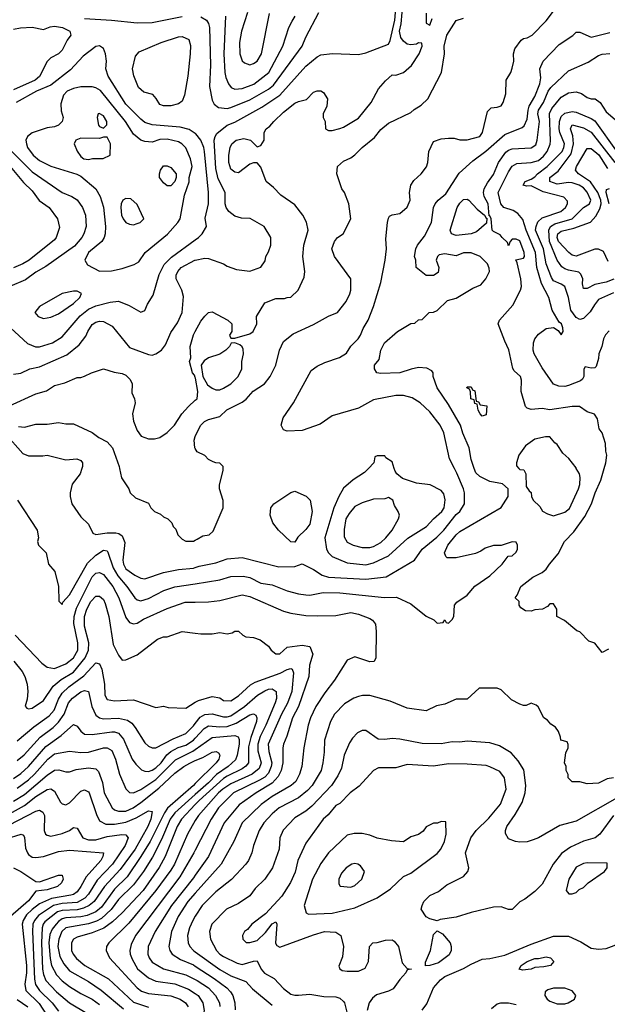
# Model space of a CAD drawing. Header units: inches. Extents: x 1793389 to 1900389, y 320802 to 470796.
# Tile 323 of 656: x 1839064 to 1842197, y 417143 to 422392. Entities that reach past the tile are written whole.
import ezdxf

# ---------------------------------------------------------------- set-up
doc = ezdxf.new("R2010")
doc.units = ezdxf.units.IN
doc.header["$MEASUREMENT"] = 0
for name, color, linetype in [('B8431', 7, 'Continuous'), ('B8432', 7, 'Continuous'), ('B8441', 7, 'Continuous'), ('B8442', 7, 'Continuous')]:
    doc.layers.add(name, color=color, linetype=linetype)

msp = doc.modelspace()

# ---------------------------------------------------------------- linework, layer by layer
at = {"layer": 'B8431', "color": 2}
for points, elevation in [([(1839395, 420000), (1839386, 419970), (1839343.5, 419916.5), (1839332, 419870), (1839332, 419850), (1839342, 419810), (1839390, 419742), (1839430, 419702), (1839454.4, 419654.4), (1839470, 419647.3), (1839530, 419657), (1839575.8, 419655.8), (1839592.8, 419652.8), (1839610, 419641), (1839624.5, 419604.5), (1839613, 419510), (1839617.1, 419490), (1839630, 419464.9), (1839678, 419430), (1839710, 419414.8), (1839731.1, 419411.1), (1839830, 419444.9), (1839910, 419460.5), (1839990, 419468), (1840000, 419471.4)], 350), ([(1839596.7, 420000), (1839606, 419950), (1839644.7, 419890), (1839652, 419870), (1839682, 419842), (1839750, 419814), (1839762, 419790), (1839782, 419770), (1839815.3, 419755.3), (1839830, 419742), (1839854, 419730), (1839874, 419710), (1839882, 419690), (1839896, 419676), (1839906.4, 419646.4), (1839930, 419622), (1839950, 419612), (1839990, 419612), (1840000, 419617)], 354), ([(1839051.3, 419830), (1839156, 419670), (1839164.7, 419630), (1839158, 419610), (1839164.7, 419590), (1839204.7, 419550), (1839218, 419490), (1839251.3, 419450), (1839271.3, 419370), (1839272.7, 419292.7), (1839290, 419274), (1839294, 419286), (1839330, 419326), (1839425.9, 419494.1), (1839470, 419537.1), (1839510, 419564), (1839530, 419561), (1839534, 419554), (1839562.3, 419470), (1839586.5, 419426.5), (1839634.4, 419370), (1839677.3, 419310), (1839690, 419299.1), (1839710, 419293), (1839750, 419306), (1839831.4, 419348.6), (1839891.4, 419368.6), (1840000, 419385.1)], 346), ([(1839038.8, 419110), (1839182, 418962), (1839210, 418940.7), (1839250, 418933.4), (1839310, 418957.1), (1839350, 418990.6), (1839372.8, 419030), (1839374.3, 419070), (1839352.5, 419172.5), (1839354, 419210), (1839365.9, 419254.1), (1839450, 419422), (1839470, 419442), (1839490, 419444.9), (1839510, 419434), (1839559.5, 419370), (1839592.2, 419310), (1839630, 419204.7), (1839650, 419178), (1839670, 419171), (1839690, 419174.8), (1839724.4, 419195.6), (1839850, 419253.4), (1839946.4, 419286.4), (1840000, 419287)], 342), ([(1839032.2, 418972.2), (1839076.1, 418916.1), (1839090.7, 418890), (1839104, 418850), (1839106.8, 418810), (1839102.8, 418770), (1839092, 418732), (1839101, 418721), (1839110, 418718), (1839130, 418721), (1839190, 418762.8), (1839241.5, 418838.5), (1839285.2, 418874.8), (1839350, 418914), (1839412.6, 418990), (1839429.7, 419030), (1839432.8, 419070), (1839410, 419158), (1839409.7, 419210), (1839422, 419250), (1839442.4, 419290), (1839470, 419319.1), (1839490, 419318.8), (1839510, 419301), (1839519.9, 419279.9), (1839539.3, 419210), (1839561.7, 419061.7), (1839590, 419004.7), (1839610, 418978), (1839630, 418978.8), (1839690, 419006), (1839798, 419090), (1839830, 419101), (1839850, 419101), (1839930, 419131), (1840000, 419121.9)], 338), ([(1839050, 418547.7), (1839138.2, 418621.8), (1839220.1, 418679.9), (1839247.8, 418710), (1839269.8, 418770.2), (1839290, 418801.6), (1839325.7, 418834.3), (1839405.8, 418894.2), (1839470, 418962.8), (1839490, 418958), (1839502, 418930), (1839515.5, 418850), (1839517.3, 418790), (1839530, 418766.8), (1839570, 418760.7), (1839670, 418766), (1839790, 418724.7), (1839830, 418732), (1839854.6, 418725.4), (1839950, 418722), (1840000, 418752.6)], 334), ([(1839050, 418441.6), (1839087, 418473), (1839172.9, 418567.1), (1839242.2, 418617.8), (1839270, 418646), (1839301.3, 418690), (1839324.7, 418750), (1839344.7, 418775.3), (1839390, 418808.2), (1839410, 418815.5), (1839430.4, 418810.4), (1839448.5, 418730), (1839470, 418684.9), (1839490, 418670.5), (1839510, 418663.8), (1839590, 418668.2), (1839638, 418658), (1839661.3, 418641.3), (1839679, 418619), (1839730, 418536), (1839750, 418518.8), (1839770.7, 418510.7), (1839790, 418510.7), (1839881.5, 418558.5), (1839950, 418586.7), (1839990, 418626.4), (1840000, 418639.2)], 330), ([(1839030, 418346.7), (1839070, 418372.4), (1839111.5, 418410), (1839203, 418517), (1839285.1, 418574.9), (1839350, 418634), (1839370, 418626), (1839390, 418598.8), (1839410, 418582), (1839450, 418580.5), (1839555.6, 418595.6), (1839570, 418595.8), (1839590, 418588), (1839616.7, 418556.7), (1839663, 418450), (1839682.3, 418422.3), (1839712.5, 418392.5), (1839730, 418385.5), (1839750, 418384.4), (1839770, 418390.4), (1839790, 418403.1), (1839817.4, 418430), (1839848.1, 418471.9), (1839869.8, 418490.2), (1839908.9, 418511.1), (1839950, 418524.9), (1839989.6, 418550), (1840000, 418561.4)], 326), ([(1839050, 418294.6), (1839110, 418339.5), (1839143, 418370), (1839214, 418450), (1839250, 418477.6), (1839330, 418493), (1839390, 418484.4), (1839430, 418486.4), (1839510, 418510.4), (1839530.4, 418510.4), (1839554.9, 418494.9), (1839574.9, 418450), (1839596.3, 418370), (1839630, 418291.3), (1839650, 418271), (1839670, 418270.7), (1839710, 418288.5), (1839790, 418341.7), (1839893.9, 418446.1), (1839987.2, 418492.8), (1840000, 418501.8)], 322), ([(1839030, 418226), (1839090, 418261.7), (1839210, 418364.9), (1839250, 418390.4), (1839272.8, 418392.8), (1839310, 418382.8), (1839330, 418382.8), (1839365.4, 418394.6), (1839430, 418403.8), (1839470, 418397.3), (1839483.8, 418383.8), (1839505.1, 418325.1), (1839514.9, 418270), (1839557.3, 418190), (1839570, 418179.1), (1839590, 418172.7), (1839630, 418172.2), (1839669.4, 418190), (1839710, 418218.7), (1839805.5, 418294.5), (1839890, 418375.3), (1839938, 418410), (1839970, 418428.7), (1840000, 418441.6)], 318), ([(1840000, 418319.7), (1839990.3, 418310), (1839852.5, 418187.5), (1839836.1, 418163.9), (1839759.6, 418010), (1839710.2, 417929.8), (1839637, 417823), (1839570, 417755.6), (1839500, 417660), (1839470, 417635.1), (1839423.1, 417616.9), (1839390, 417608.7), (1839310, 417603.5), (1839290, 417597.7), (1839270, 417584.7), (1839257.4, 417570), (1839237.2, 417542.8), (1839224.6, 417515.4), (1839219.7, 417470), (1839226, 417386), (1839233.7, 417350), (1839260.5, 417300.5), (1839290, 417268.2), (1839330, 417238.4), (1839390, 417200.4), (1839450, 417170.4), (1839490, 417142.4)], 318), ([(1839010, 418158), (1839090, 418203.1), (1839150, 418250.3), (1839210, 418288.2), (1839230, 418290.6), (1839250, 418278.8), (1839281.1, 418221.1), (1839290, 418211), (1839310, 418206.8), (1839330, 418217.3), (1839390, 418278.8), (1839410, 418286), (1839430, 418276), (1839433.4, 418270), (1839473.8, 418153.8), (1839490, 418121), (1839523.4, 418103.4), (1839570, 418102.6), (1839630, 418113.1), (1839683.9, 418136.1), (1839750, 418173.4), (1839770.5, 418170), (1839762.4, 418130), (1839746.7, 418090), (1839678.9, 417970), (1839598.7, 417861.3), (1839516.5, 417770), (1839460.3, 417690), (1839434.9, 417670), (1839404.3, 417655.7), (1839370, 417647), (1839290, 417643.5), (1839265.2, 417634.8), (1839198, 417582), (1839188.9, 417570), (1839182.7, 417550), (1839179.7, 417470), (1839184.7, 417330), (1839190, 417301), (1839203.1, 417270), (1839259.3, 417210), (1839330, 417150.5), (1839506, 417046)], 314), ([(1840000, 418261.5), (1839890, 418164.2), (1839866.7, 418130), (1839819.5, 418020.5), (1839772.4, 417927.6), (1839723.7, 417850), (1839670, 417779.6), (1839590, 417700.7), (1839552, 417648), (1839499.6, 417600.4), (1839473.7, 417586.3), (1839430, 417572.1), (1839310, 417551.1), (1839288.8, 417530), (1839271.8, 417490), (1839267.7, 417450), (1839277.1, 417397.1), (1839298.2, 417358.2), (1839330, 417320.5), (1839430, 417264.4), (1839498.7, 417218.7), (1839617.8, 417117.8)], 322), ([(1839010, 418098.9), (1839150, 418173), (1839170, 418177.3), (1839187.7, 418167.7), (1839195.5, 418150), (1839194, 418070), (1839201, 418050), (1839210, 418044), (1839230, 418039.1), (1839290, 418053.4), (1839328.7, 418070), (1839350, 418084.7), (1839370, 418082), (1839401, 418030), (1839430, 418019.3), (1839470, 418020.3), (1839530, 418037.4), (1839608.2, 418048.2), (1839630, 418046.8), (1839642, 418030), (1839626.4, 417990), (1839558, 417890), (1839476, 417804), (1839430.3, 417730), (1839411, 417709), (1839370, 417685.8), (1839290, 417680.7), (1839243.8, 417670), (1839163.8, 417616.2), (1839142.6, 417590), (1839134.3, 417570), (1839131.6, 417530), (1839142.7, 417277.3), (1839148.2, 417248.2), (1839170, 417216.4), (1839236.4, 417150), (1839270, 417105.5)], 310), ([(1840000, 418207.7), (1839926.7, 418130), (1839902.6, 418090), (1839838.7, 417930), (1839808.1, 417871.9), (1839721.3, 417750), (1839610.2, 417629.8), (1839558.2, 417581.8), (1839512.3, 417547.7), (1839450, 417523), (1839370, 417500.7), (1839350.4, 417489.6), (1839339.3, 417470), (1839339.3, 417430), (1839348.2, 417410), (1839366.7, 417386.7), (1839410.7, 417350), (1839538, 417278), (1839670, 417154.4), (1839750, 417127)], 326), ([(1840000, 418121.7), (1839958.4, 418050), (1839888.7, 417890), (1839870, 417857), (1839790, 417749.6), (1839645.1, 417574.9), (1839538.8, 417470), (1839526, 417450), (1839524.7, 417430), (1839542.8, 417390), (1839690.3, 417230.3), (1839713.1, 417213.1), (1839750, 417199.5), (1839870, 417188.5), (1839918.8, 417170), (1839947.3, 417150), (1839962, 417130)], 330), ([(1838910, 417999.3), (1839072, 418050), (1839083.5, 418043.5), (1839090, 418032), (1839095.2, 417975.2), (1839104.9, 417950), (1839110, 417941), (1839130, 417927.7), (1839150, 417924.9), (1839190, 417930.5), (1839270, 417957.1), (1839330, 417964.4), (1839510.8, 417950), (1839506.8, 417930), (1839495.5, 417910), (1839418.2, 417821.8), (1839390.3, 417770), (1839370, 417742.4), (1839350, 417728.3), (1839335.6, 417724.4), (1839233.2, 417706.8), (1839170, 417678.3), (1839130, 417648.3), (1839100.6, 417619.4), (1839082, 417590), (1839076.5, 417570), (1839099.2, 417350), (1839099.7, 417310), (1839091.7, 417250), (1839096.2, 417216.2), (1839167.4, 417147.4), (1839250, 417020.5)], 306), ([(1840000, 417964.4), (1839992.7, 417950), (1839917.4, 417822.6), (1839681.6, 417510), (1839658, 417462), (1839650.4, 417430), (1839652.7, 417410), (1839662.9, 417382.9), (1839691.9, 417331.9), (1839750, 417283), (1839790, 417266.4), (1839891.5, 417251.5), (1839963, 417223), (1840000, 417199.7)], 334), ([(1839030.7, 417870.7), (1839070, 417850.8), (1839150, 417798), (1839170, 417796), (1839271.1, 417831.1), (1839290.8, 417830.8), (1839294.8, 417810), (1839286, 417790), (1839264.7, 417770), (1839210, 417752.7), (1839150, 417745.2), (1839110, 417694), (1839014.9, 417610)], 302), ([(1840000, 417831), (1839990, 417817), (1839872.2, 417670), (1839786.4, 417530), (1839748, 417450), (1839746, 417410), (1839753.4, 417390), (1839770, 417367.7), (1839830, 417332.4), (1839950, 417299.5), (1840000, 417275.2)], 338), ([(1840000, 417734.6), (1839960.4, 417690), (1839908.4, 417610), (1839872.7, 417530), (1839859.1, 417450), (1839864, 417430), (1839877.3, 417410), (1839921.8, 417381.8), (1839990, 417352.2), (1840000, 417345.7)], 342), ([(1840000, 417612.3), (1839986, 417590), (1839968.2, 417550), (1839958, 417510), (1839962, 417470), (1839970.6, 417450), (1839990.6, 417430), (1840000, 417423.1)], 346), ([(1839050, 417167.7), (1839106.8, 417130)], 302)]:
    msp.add_lwpolyline(points, dxfattribs=dict(at, elevation=elevation))
at = {"layer": 'B8432', "color": 2}
for points, elevation in [([(1839030, 422342), (1839068.2, 422348.2), (1839130, 422352.2), (1839190, 422338.8), (1839225.8, 422354.2), (1839250, 422358), (1839292, 422350), (1839331, 422330), (1839336, 422310), (1839316.8, 422283.2), (1839290.8, 422230), (1839270, 422209.2), (1839230, 422189), (1839210.5, 422169.5), (1839170, 422089.5), (1839146.8, 422070), (1839030, 422018)], 362), ([(1839410, 422397.6), (1839554, 422390), (1839690, 422375.8), (1839770, 422377.6), (1839930, 422408.2)], 366), ([(1840000, 421784.9), (1839966.5, 421806.5), (1839918.6, 421818.6), (1839770, 421831.8), (1839730, 421844.5), (1839710, 421860.9), (1839630, 421942), (1839535.1, 422090), (1839522.7, 422130), (1839526, 422170), (1839521.2, 422210), (1839510, 422238), (1839490, 422252.7), (1839470, 422249), (1839402.8, 422197.2), (1839335.1, 422124.9), (1839230, 422042), (1839154, 422010), (1839044, 421950)], 366), ([(1839005.2, 421705.2), (1839130, 421580.4), (1839290, 421470.7), (1839342, 421450), (1839370, 421431), (1839398.8, 421390), (1839414, 421350), (1839418, 421290), (1839406, 421250), (1839394.9, 421230), (1839355.4, 421184.6), (1839203.7, 421076.3), (1839150, 421046), (1839094.6, 421005.4), (1839011.1, 420968.9)], 366), ([(1838994.9, 421630), (1839083.9, 421523.9), (1839130, 421478.8), (1839168.1, 421428.1), (1839221, 421390), (1839264.7, 421330), (1839275.3, 421284.7), (1839258, 421230), (1839250, 421218), (1839114.8, 421110), (1839081, 421090), (1839030, 421069.6)], 362), ([(1838970.8, 420790), (1839105.8, 420665.8), (1839148, 420648), (1839170, 420648), (1839239, 420670), (1839290, 420702), (1839386.5, 420813.5), (1839431, 420849), (1839470, 420866.7), (1839546.8, 420886.8), (1839590, 420890.7), (1839647.5, 420867.5), (1839710, 420832), (1839730, 420842), (1839744.7, 420875.3), (1839776, 420924), (1839806.7, 421033.3), (1839833.9, 421086.1), (1839873.9, 421126.1), (1840000, 421217.5)], 366), ([(1839030, 420502.8), (1839070, 420507.3), (1839118, 420530), (1839170, 420542), (1839315.1, 420604.9), (1839381.2, 420658.8), (1839415.9, 420704.1), (1839426.6, 420730), (1839450, 420766), (1839470, 420778.8), (1839490, 420784), (1839510, 420782.8), (1839557.5, 420757.5), (1839650, 420644), (1839750, 420606.8), (1839770, 420602.8), (1839790, 420610.8), (1839819, 420630), (1839840.9, 420659.1), (1839870, 420724.7), (1839904.8, 420775.2), (1839929.4, 420830), (1839936.5, 420916.5), (1839929, 420950), (1839897.2, 421010), (1839897.2, 421030), (1839906.6, 421050), (1839925.2, 421070), (1839998, 421110), (1840000, 421110.4)], 362), ([(1840000, 420485.2), (1839996.5, 420496.5), (1839985.2, 420510), (1839969, 420570), (1839975.3, 420590), (1839973.2, 420650), (1839990, 420711.3), (1840000, 420729.7)], 358), ([(1839010, 420333.4), (1839150, 420397.3), (1839206.3, 420413.7), (1839250, 420441), (1839304.7, 420455.3), (1839370, 420484.7), (1839390, 420484.7), (1839410, 420491.3), (1839446, 420510), (1839510.9, 420530.9), (1839567.3, 420512.7), (1839610, 420506), (1839630, 420496), (1839652.8, 420472.8), (1839662.8, 420450), (1839662, 420402), (1839676, 420370), (1839678.8, 420350), (1839666, 420290), (1839671.1, 420251.1), (1839690, 420202), (1839711.1, 420171.1), (1839750, 420158), (1839783.1, 420156.9), (1839810, 420164.7), (1839850, 420191), (1839889, 420230), (1839929, 420290), (1839964, 420330), (1840000, 420362.6)], 358), ([(1839056.5, 420223.5), (1839090, 420218.8), (1839150, 420234.8), (1839210, 420236), (1839270, 420244.7), (1839310, 420238), (1839350, 420238), (1839450, 420191), (1839485.2, 420165.2), (1839530, 420141), (1839558.8, 420110), (1839594.8, 420010), (1839596.7, 420000)], 354), ([(1838986.4, 420186.4), (1839079.9, 420079.9), (1839110, 420067.3), (1839186.4, 420066.4), (1839210, 420070.8), (1839310, 420046), (1839369.1, 420050.9), (1839390, 420042), (1839398, 420030), (1839398, 420010), (1839395, 420000)], 350), ([(1840000, 420106.3), (1839998, 420110), (1839994, 420150), (1839999, 420170), (1840000, 420172)], 354)]:
    msp.add_lwpolyline(points, dxfattribs=dict(at, elevation=elevation))
for points, elevation in [([(1839830, 421933.2), (1839810, 421939), (1839791.7, 421971.7), (1839773.3, 421993.3), (1839725.2, 422005.2), (1839698, 422030), (1839672.9, 422092.9), (1839666, 422130), (1839682, 422198), (1839700.2, 422219.8), (1839818, 422270), (1839910, 422301), (1839930, 422302.8), (1839966, 422286), (1839973.7, 422253.7), (1839973.4, 422210), (1839960.7, 422090), (1839942.8, 421990), (1839930, 421958), (1839910, 421944), (1839870, 421933.2)], 362), ([(1839450, 422034.5), (1839390, 422034.5), (1839350, 422024.5), (1839316, 422010), (1839297.1, 421990), (1839282.5, 421942.5), (1839285.5, 421905.5), (1839296, 421870), (1839290, 421848.7), (1839271.3, 421830), (1839250, 421821.2), (1839210, 421815.1), (1839130.5, 421789.5), (1839106, 421770), (1839097.3, 421750), (1839099.1, 421730), (1839106, 421710), (1839135.5, 421670), (1839170, 421640.5), (1839230, 421610.4), (1839368.3, 421568.3), (1839390, 421558), (1839470.4, 421490), (1839492.4, 421450), (1839510, 421392), (1839520.7, 421290), (1839518.8, 421250), (1839514.8, 421230), (1839501, 421210), (1839430.8, 421150), (1839411, 421110), (1839425.5, 421085.5), (1839490, 421050.8), (1839553, 421053), (1839610, 421064.9), (1839673.8, 421086.2), (1839698.4, 421101.6), (1839732.7, 421150), (1839851.1, 421248.9), (1839906.6, 421310), (1839919.3, 421330), (1839943.1, 421456.9), (1839967.3, 421527.3), (1839968, 421550), (1839984, 421610), (1839974, 421650), (1839949.4, 421709.4), (1839929, 421730), (1839910, 421740.9), (1839850, 421754.5), (1839810, 421752.3), (1839770, 421739), (1839730, 421742.7), (1839710, 421749.4), (1839670, 421781.2), (1839627, 421850), (1839494.5, 422014.5), (1839470, 422029.3)], 370), ([(1839487.7, 421892.3), (1839482, 421890), (1839476, 421870), (1839484.7, 421830), (1839490, 421822), (1839510, 421814), (1839528, 421832), (1839528.7, 421850), (1839510, 421879)], 374), ([(1839530, 421766), (1839510, 421766), (1839490, 421758), (1839390, 421760.9), (1839362.8, 421750), (1839354, 421730), (1839370, 421691), (1839390, 421662.8), (1839406, 421650), (1839430, 421646.8), (1839451.1, 421651.1), (1839508.4, 421651.6), (1839546, 421670), (1839548, 421730)], 374), ([(1839850, 421506), (1839830, 421522), (1839809, 421550), (1839809.1, 421570.9), (1839815.3, 421590), (1839830, 421612), (1839850, 421612), (1839870, 421604.7), (1839898, 421570), (1839898, 421550), (1839891.6, 421528.4), (1839870, 421506)], 370), ([(1839630, 421438), (1839614, 421430), (1839604.7, 421410), (1839602.8, 421390), (1839607.3, 421350), (1839616, 421330), (1839630, 421311.3), (1839650, 421301), (1839670, 421298), (1839690, 421304.7), (1839706, 421310), (1839726, 421330), (1839690, 421406), (1839656.4, 421436.4)], 374), ([(1839350, 420945.2), (1839290, 420932.7), (1839170, 420862), (1839144.7, 420830), (1839162, 420810), (1839190, 420798), (1839230, 420806), (1839270, 420824), (1839350, 420878.8), (1839384, 420910), (1839392.9, 420932.9), (1839370, 420944)], 370)]:
    msp.add_lwpolyline(points, close=True, dxfattribs=dict(at, elevation=elevation))
at = {"layer": 'B8441', "color": 2}
for points, elevation in [([(1840000, 419471.4), (1840021.3, 419478.7), (1840110, 419495.5), (1840170, 419518), (1840250, 419525.5), (1840444.7, 419475.3), (1840530, 419476), (1840570, 419491.3), (1840630, 419460.7), (1840676, 419430), (1840710, 419419.3), (1840910, 419408.4), (1841018, 419422), (1841169, 419510), (1841209.3, 419570), (1841287.2, 419632.8), (1841324.5, 419670), (1841390, 419754), (1841410, 419770.8), (1841435.1, 419810), (1841434.5, 419870), (1841429.6, 419890), (1841394.9, 419974.9), (1841381.9, 420000)], 350), ([(1840000, 419385.1), (1840130, 419404.9), (1840190, 419424), (1840255.5, 419424.5), (1840290, 419418), (1840350, 419388.4), (1840410, 419379.1), (1840490, 419347.3), (1840550.5, 419330.5), (1840590, 419324.9), (1840610, 419324), (1840682.5, 419337.5), (1840770, 419337.1), (1841009.4, 419310.6), (1841073.4, 419313.4), (1841150, 419278), (1841231.1, 419211.1), (1841271.6, 419191.6), (1841290, 419174), (1841322, 419178), (1841330, 419192), (1841338, 419178), (1841350, 419174), (1841370, 419194), (1841378, 419210), (1841382, 419270), (1841393.6, 419286.4), (1841450, 419324.7), (1841490, 419371), (1841570, 419426.8), (1841635.3, 419490), (1841668.9, 419531.1), (1841690, 419534), (1841710, 419554), (1841718, 419570), (1841718, 419590), (1841710, 419606), (1841690, 419608), (1841631.1, 419588.9), (1841590, 419589), (1841545.8, 419574.2), (1841522, 419558), (1841493.2, 419546.8), (1841390, 419522.7), (1841343.7, 419523.7), (1841335.3, 419530), (1841329.3, 419549.3), (1841346.6, 419590), (1841390, 419644.9), (1841410, 419663), (1841630, 419791.3), (1841668.7, 419850), (1841668, 419890), (1841638, 419918), (1841570, 419929.2), (1841516.2, 419956.2), (1841496.2, 419976.2), (1841487.5, 420000)], 346), ([(1840000, 419617), (1840010, 419622), (1840040.4, 419639.6), (1840073.6, 419646.4), (1840094.6, 419665.4), (1840148.7, 419790), (1840148.4, 419828.4), (1840128.7, 419890), (1840129, 419910), (1840148.7, 419990), (1840148.3, 420000)], 354), ([(1840923.2, 420000), (1840902, 419978), (1840841.1, 419938.9), (1840790, 419894), (1840764.9, 419850), (1840739.3, 419790), (1840690.6, 419630), (1840698.8, 419570), (1840710.7, 419550), (1840730.4, 419530.4), (1840810, 419495.5), (1840910, 419486.4), (1840950, 419496.4), (1841030, 419533), (1841133.1, 419626.9), (1841233.2, 419690), (1841269.3, 419730), (1841315.1, 419770), (1841326.6, 419790), (1841332.5, 419832.5), (1841324.7, 419864.7), (1841310, 419882), (1841252.1, 419912.1), (1841180.1, 419920.1), (1841105.4, 419945.4), (1841074, 419970), (1841065.2, 419985.2), (1841060.7, 420000)], 354), ([(1842203.6, 419036.4), (1842170, 419018), (1842130, 419068), (1842098, 419078), (1842050, 419128), (1842034.6, 419134.6), (1841968.9, 419188.9), (1841928, 419210), (1841928, 419250), (1841910, 419278), (1841890, 419278), (1841876.9, 419263.1), (1841851.6, 419248.4), (1841810, 419246), (1841790, 419238), (1841760.4, 419240.4), (1841736.4, 419256.4), (1841726, 419270), (1841726, 419290), (1841706, 419310), (1841716.4, 419323.6), (1841735.3, 419370), (1841800.2, 419419.8), (1841850, 419444.7), (1841870, 419462), (1841888, 419490), (1841935.5, 419544.5), (1841969.2, 419610), (1842018, 419662), (1842077.1, 419742.9), (1842112.3, 419810), (1842132, 419870), (1842162.5, 419937.5), (1842180.5, 420000)], 342), ([(1841724.4, 420000), (1841730, 419994), (1841751.3, 419991.3), (1841762, 419970), (1841763.6, 419903.6), (1841779.6, 419879.6), (1841791.3, 419871.3), (1841792, 419850), (1841802, 419830), (1841836.9, 419796.9), (1841851.3, 419771.3), (1841876.9, 419756.9), (1841910, 419746), (1841970, 419766.8), (1841994.9, 419785.1), (1842043.7, 419890), (1842050, 419914), (1842051.9, 419951.9), (1842049.2, 419970), (1842031.2, 420000)], 346), ([(1840000, 419287), (1840070, 419287.7), (1840130, 419296.3), (1840250, 419324.9), (1840290, 419316.3), (1840470, 419239.1), (1840510, 419227.3), (1840590, 419216.3), (1840650, 419214), (1840750, 419216), (1840830, 419230.7), (1840870, 419222.8), (1840930, 419198.8), (1840944.7, 419190), (1840961, 419170), (1840964.7, 419130), (1840962, 418990), (1840954, 418970), (1840930, 418969), (1840850, 418995.3), (1840810, 418978), (1840742.8, 418870), (1840690, 418804), (1840642, 418730), (1840613.4, 418670), (1840602, 418630), (1840579.1, 418510), (1840567.7, 418410), (1840556.3, 418370), (1840536.3, 418330), (1840511.7, 418308.3), (1840410.3, 418249.7), (1840351.5, 418208.5), (1840250.6, 418110), (1840204.9, 418010), (1840138, 417890), (1840000, 417734.6)], 342), ([(1840000, 419121.9), (1840030, 419118), (1840090, 419118), (1840130, 419124.7), (1840170, 419118), (1840196.4, 419123.6), (1840210, 419131.3), (1840231.1, 419131.1), (1840254, 419110), (1840270, 419102), (1840310, 419098), (1840345.4, 419085.4), (1840390, 419052), (1840404.7, 419030), (1840430, 419011.3), (1840450, 419011.3), (1840490, 419046), (1840570, 419057.3), (1840611.3, 419050), (1840626.8, 419010), (1840608.5, 418951.5), (1840605.5, 418890), (1840550.4, 418730), (1840518.4, 418670), (1840488.4, 418571.6), (1840470.6, 418530), (1840466, 418510), (1840466.7, 418430), (1840457.6, 418390), (1840442.2, 418357.8), (1840410, 418321.3), (1840324.9, 418270), (1840233.1, 418206.9), (1840153, 418110), (1840070.4, 417930), (1840000, 417831)], 338), ([(1840000, 418752.6), (1840017, 418763), (1840090, 418782.8), (1840130, 418776), (1840150, 418762.8), (1840190, 418760.7), (1840230, 418787.3), (1840294.7, 418845.3), (1840319.3, 418860.7), (1840452.3, 418907.7), (1840490, 418927.7), (1840510, 418933.4), (1840516, 418930), (1840524, 418910), (1840514.6, 418810), (1840491.3, 418748.7), (1840459.5, 418690), (1840388.9, 418530), (1840391.8, 418490), (1840407.4, 418430), (1840404.9, 418410), (1840390, 418374.5), (1840370, 418354.3), (1840343.1, 418336.9), (1840203, 418270), (1840124.4, 418190), (1840084.4, 418130), (1840000, 417964.4)], 334), ([(1842230, 418349.2), (1842195.3, 418344.7), (1842150, 418322), (1842090, 418318), (1842050, 418328), (1842010, 418328), (1841988, 418350), (1841987.3, 418367.3), (1841978, 418390), (1841978, 418410), (1841968.7, 418430), (1841976.4, 418483.6), (1841988, 418510), (1841987.3, 418527.3), (1841982, 418542), (1841948, 418550), (1841947.3, 418567.3), (1841936.4, 418596.4), (1841920.4, 418620.4), (1841896.4, 418636.4), (1841878, 418658), (1841858, 418670), (1841828.9, 418728.9), (1841818, 418738), (1841790, 418748), (1841763.6, 418736.4), (1841750, 418735.3), (1841730, 418742), (1841686.3, 418766.3), (1841630, 418819), (1841610, 418828.7), (1841512.7, 418827.3), (1841450, 418768.7), (1841390, 418768.7), (1841330, 418742), (1841285.4, 418734.6), (1841230, 418708), (1841130, 418722), (1841038.6, 418758.6), (1840930, 418789.2), (1840890.9, 418789.1), (1840870, 418784), (1840845.2, 418774.8), (1840795.9, 418744.1), (1840742.8, 418690), (1840720.7, 418650), (1840688, 418550), (1840687.1, 418487.1), (1840680.5, 418430), (1840670.4, 418390), (1840623, 418310), (1840597.5, 418282.5), (1840550, 418242.9), (1840447.7, 418190), (1840410, 418158), (1840364.9, 418110), (1840340.7, 418070), (1840310.7, 417990), (1840300.7, 417950), (1840284, 417910), (1840270, 417889), (1840192.5, 417807.5), (1840110, 417742.7), (1840036.3, 417670), (1840000, 417612.3)], 346), ([(1840000, 418639.2), (1840026.6, 418673.4), (1840050, 418687), (1840090, 418692), (1840150, 418674.9), (1840170, 418674.6), (1840190, 418680.3), (1840261.6, 418730), (1840332.3, 418790), (1840370, 418814), (1840390, 418822.4), (1840410, 418824), (1840430.5, 418810.5), (1840432.5, 418772.5), (1840426.4, 418750), (1840376.9, 418630), (1840346.5, 418570), (1840332.9, 418530), (1840333.9, 418493.9), (1840350.3, 418430), (1840340.2, 418399.8), (1840303, 418370), (1840190, 418318.5), (1840146.7, 418290), (1840123.7, 418270), (1840016.4, 418150), (1840000, 418121.7)], 330), ([(1840000, 418561.4), (1840047, 418613), (1840070, 418627), (1840130, 418621.5), (1840170, 418623.2), (1840218.2, 418641.8), (1840290, 418686), (1840310.4, 418690.4), (1840323.5, 418683.5), (1840327.7, 418670), (1840326.4, 418650), (1840295.8, 418564.2), (1840284.1, 418515.9), (1840283.1, 418430), (1840270, 418412), (1840250, 418397.4), (1840170, 418359.8), (1840150, 418345.7), (1840021.1, 418230), (1840000, 418207.7)], 326), ([(1842250, 418243.6), (1842030, 418119.5), (1841944.1, 418095.9), (1841830.3, 418029.7), (1841801.3, 418018.7), (1841770, 418009.5), (1841730, 418007), (1841708, 418010), (1841670, 418025.2), (1841653.6, 418053.6), (1841653.2, 418070), (1841661.2, 418090), (1841705.8, 418154.2), (1841742, 418218), (1841759.5, 418270), (1841762.7, 418310), (1841751.9, 418391.9), (1841721.5, 418441.5), (1841683.7, 418483.7), (1841621.5, 418521.5), (1841570, 418537.2), (1841450, 418546), (1841410, 418540.9), (1841370, 418542), (1841310, 418532), (1841210, 418532.3), (1841090, 418556), (1841050, 418559.3), (1841010, 418554), (1840975.3, 418555.3), (1840910, 418602), (1840890, 418602), (1840864.7, 418590), (1840838, 418562), (1840822.5, 418537.5), (1840794, 418470), (1840778.8, 418401.2), (1840759.9, 418360.1), (1840725.5, 418310), (1840620.7, 418199.3), (1840590, 418172.3), (1840530, 418136), (1840468.3, 418071.7), (1840450.8, 418030), (1840446.8, 417970), (1840410.7, 417870), (1840370.4, 417809.6), (1840319.9, 417760.1), (1840290, 417721.2), (1840230, 417679.3), (1840166, 417650), (1840087.3, 417570), (1840074.8, 417530), (1840080.7, 417490), (1840113, 417430), (1840130, 417410.6), (1840150, 417397.1), (1840222.3, 417362.3), (1840250, 417354.9), (1840310, 417373), (1840330, 417374), (1840350.3, 417330.3), (1840368.3, 417308.3), (1840419.9, 417279.9), (1840470, 417227.3), (1840510, 417197.3), (1840530, 417190.7), (1840550, 417190.6), (1840610, 417197.3), (1840684.5, 417184.5), (1840750, 417182.8), (1840770, 417176), (1840790, 417158), (1840796, 417150), (1840810, 417094)], 350), ([(1840000, 418501.8), (1840090, 418564.9), (1840210, 418576.4), (1840228.1, 418568.1), (1840233.7, 418553.7), (1840233.4, 418530), (1840223.1, 418470), (1840213.8, 418446.2), (1840174.4, 418410), (1840113, 418367), (1840070, 418323.5), (1840000, 418261.5)], 322), ([(1840000, 418441.6), (1840040.8, 418459.2), (1840090, 418487.7), (1840112, 418490), (1840123.5, 418483.5), (1840130.6, 418470), (1840124.9, 418450), (1840110.5, 418430), (1840000, 418319.7)], 318), ([(1842230, 418149), (1842156, 418050), (1842131.3, 418030), (1842070, 418012.3), (1842000.4, 417979.6), (1841952.8, 417947.2), (1841907.3, 417890), (1841850, 417784), (1841810, 417744), (1841756.8, 417703.2), (1841730.9, 417689.1), (1841690, 417648), (1841670, 417648), (1841630, 417662), (1841590, 417660.9), (1841470, 417632), (1841390, 417606.6), (1841305.4, 417594.6), (1841290, 417588), (1841250, 417598), (1841230, 417608.7), (1841204, 417650), (1841208.7, 417670), (1841219, 417690), (1841250, 417722.8), (1841296.2, 417743.8), (1841341.2, 417778.8), (1841430, 417824), (1841453.2, 417850), (1841459, 417870), (1841441.2, 417950), (1841469.5, 418030), (1841497.2, 418070), (1841564.8, 418135.2), (1841626.6, 418210), (1841658, 418290), (1841649.3, 418350), (1841623.3, 418383.3), (1841570.9, 418409.1), (1841550, 418415.1), (1841450, 418423.7), (1841350, 418425.2), (1841270, 418412.3), (1841130, 418421.2), (1841070, 418404), (1840976.8, 418403.2), (1840950, 418389.2), (1840873.8, 418306.2), (1840826, 418270), (1840770, 418214), (1840750, 418202), (1840707.7, 418152.3), (1840681, 418130), (1840590, 418002), (1840547.3, 417910), (1840532.8, 417847.2), (1840507.5, 417792.5), (1840460.7, 417719.3), (1840374.4, 417625.6), (1840301, 417570), (1840278, 417542), (1840262, 417530), (1840252, 417510), (1840254, 417490), (1840272, 417472), (1840291.6, 417471.6), (1840330, 417482.8), (1840373.8, 417526.2), (1840410, 417571.3), (1840430, 417582), (1840434.8, 417570), (1840428, 417468), (1840435.3, 417455.3), (1840450, 417446.8), (1840630, 417513), (1840688, 417530), (1840750, 417527.3), (1840776, 417510), (1840790.8, 417450), (1840784.5, 417395.5), (1840766, 417346), (1840771.1, 417331.1), (1840782.8, 417322.8), (1840810, 417318.8), (1840870, 417318.8), (1840905.2, 417334.8), (1840924, 417370), (1840928.4, 417451.6), (1840946, 417470), (1840970, 417472), (1841014.6, 417485.4), (1841050, 417486), (1841059.8, 417479.8), (1841082.8, 417450), (1841103.6, 417363.6), (1841130, 417334), (1841152, 417330), (1841130, 417326), (1841122, 417310), (1841090, 417275.3), (1841054.2, 417225.8), (1841030, 417212.7), (1840966, 417194), (1840944.7, 417175.3), (1840927.7, 417150), (1840915.5, 417110)], 354), ([(1841210, 417111.3), (1841234.2, 417145.8), (1841269.2, 417230), (1841307.3, 417272.7), (1841330, 417291), (1841430, 417333.4), (1841470, 417357.3), (1841530, 417382.8), (1841570, 417386.8), (1841650, 417405.5), (1841790, 417463.1), (1841910, 417505.5), (1841990, 417506), (1842055.9, 417475.9), (1842110, 417442.8), (1842150, 417436.3), (1842190, 417440.5), (1842270, 417470.5)], 354), ([(1840000, 417423.1), (1840130, 417328.5), (1840190, 417294.4), (1840270, 417264), (1840305.1, 417225.1), (1840410, 417138.8)], 346), ([(1840000, 417345.7), (1840100.4, 417280.4), (1840168, 417230), (1840188, 417210), (1840199.3, 417190), (1840210.7, 417150), (1840213.2, 417113.2)], 342), ([(1840000, 417275.2), (1840010, 417270.3), (1840070.5, 417230), (1840108.2, 417190), (1840128.2, 417150), (1840130.3, 417130.3)], 338), ([(1840000, 417199.7), (1840015.5, 417190), (1840040.4, 417150), (1840046.7, 417110), (1840044.4, 417090), (1840040.4, 417070), (1840013.4, 417010), (1840000, 416995.5)], 334), ([(1841579.5, 417120.5), (1841610, 417146), (1841629.1, 417150.9), (1841670, 417150.8), (1841710, 417142)], 350)]:
    msp.add_lwpolyline(points, dxfattribs=dict(at, elevation=elevation))
for points, elevation in [([(1840530, 419606), (1840510, 419608.7), (1840444, 419670), (1840414, 419710), (1840399, 419750), (1840402, 419790), (1840418, 419810), (1840509.1, 419870.9), (1840530, 419878), (1840590.9, 419850.9), (1840612, 419830), (1840622.8, 419770), (1840610, 419702), (1840590, 419674), (1840547.1, 419632.9)], 350), ([(1841030, 419845.2), (1841010, 419837.2), (1840950, 419836), (1840890, 419816), (1840850, 419796), (1840819.9, 419760.1), (1840803, 419730), (1840793.7, 419673.7), (1840794.4, 419634.4), (1840810, 419606), (1840842, 419590), (1840890, 419577.3), (1840930, 419578), (1840950, 419583.8), (1840990, 419605.5), (1841015.1, 419630), (1841049.3, 419670), (1841084, 419730), (1841088.7, 419750), (1841082, 419770), (1841062, 419802), (1841054, 419830)], 358), ([(1841310, 418118), (1841291.6, 418108.4), (1841270, 418108), (1841231.1, 418088.9), (1841214.4, 418065.6), (1841190, 418048.7), (1841150, 418035.3), (1841110, 418008.7), (1841045.4, 418014.6), (1840970, 418029.2), (1840930, 418045.2), (1840890, 418054), (1840846.4, 418053.6), (1840810, 418044), (1840710, 417949.3), (1840670, 417892.7), (1840624.4, 417810), (1840581, 417670), (1840591.1, 417631.1), (1840602.8, 417622.8), (1840730, 417628.2), (1840850, 417656.3), (1840970, 417710.8), (1841041.5, 417758.5), (1841110, 417824.7), (1841150, 417841), (1841290, 417946), (1841309, 417970), (1841329, 418010), (1841338, 418050), (1841335.3, 418115.3)], 358), ([(1842090, 417897.2), (1842070, 417893.2), (1842030, 417873.2), (1841991, 417810), (1841978, 417750), (1841991.6, 417731.6), (1842010, 417731.3), (1842030, 417738), (1842046, 417754), (1842070, 417766), (1842095.3, 417790), (1842182, 417850), (1842195.3, 417870), (1842195.3, 417895.3)], 358), ([(1840850, 417893.2), (1840834, 417890), (1840804.7, 417870), (1840778.8, 417841.2), (1840764.7, 417810), (1840765.4, 417785.4), (1840772, 417772), (1840830, 417767.3), (1840850, 417776), (1840888.7, 417810), (1840902, 417850), (1840880.2, 417880.2), (1840866, 417890)], 362), ([(1841227.3, 417347.3), (1841227.3, 417367.3), (1841253.2, 417430), (1841270, 417514), (1841290, 417534), (1841318, 417518), (1841358, 417470), (1841364.7, 417450), (1841364.7, 417430), (1841353.2, 417406.8), (1841296.8, 417363.2), (1841250, 417348.7)], 354), ([(1841745.2, 417325.2), (1841726, 417330), (1841738, 417350), (1841768.7, 417370), (1841810, 417386), (1841830, 417386), (1841870, 417396), (1841894, 417390), (1841912, 417370), (1841894, 417350), (1841858, 417342), (1841810, 417339), (1841790, 417329.4)], 350), ([(1841970, 417229), (1841910, 417229), (1841879.8, 417220.2), (1841864.7, 417210), (1841862.8, 417190), (1841876, 417170), (1841890, 417158.8), (1841930, 417146), (1841970, 417144.4), (1841988.7, 417150), (1842022, 417170), (1842028.7, 417190), (1842010, 417214)], 354)]:
    msp.add_lwpolyline(points, close=True, dxfattribs=dict(at, elevation=elevation))
at = {"layer": 'B8442', "color": 2}
for points, elevation in [([(1840000, 420729.7), (1840030, 420784.7), (1840050, 420811.3), (1840070, 420831), (1840090, 420834.8), (1840174, 420790), (1840194, 420770), (1840194, 420730), (1840182, 420710), (1840190, 420694), (1840210, 420694), (1840290, 420718), (1840308, 420730), (1840328, 420770), (1840326, 420810), (1840370, 420882), (1840430, 420904.7), (1840475.3, 420904.7), (1840488.9, 420911.1), (1840510, 420912), (1840548, 420950), (1840580.4, 421019.6), (1840584, 421050), (1840572.7, 421130), (1840578, 421190), (1840600.9, 421270), (1840592, 421312), (1840573.2, 421350), (1840530, 421404), (1840456.5, 421456.5), (1840417.5, 421497.5), (1840378, 421530), (1840350, 421606), (1840330, 421628), (1840310, 421628.7), (1840290, 421622), (1840230, 421575.3), (1840210, 421579), (1840190, 421595.3), (1840179.3, 421630), (1840179.3, 421670), (1840185.2, 421710), (1840194, 421730), (1840218, 421750), (1840258.8, 421758.8), (1840294, 421750), (1840330, 421714), (1840350, 421722), (1840368, 421750), (1840368, 421790), (1840378, 421810), (1840396.5, 421823.5), (1840419, 421850), (1840470, 421898.8), (1840530, 421946), (1840550, 421956), (1840593.6, 421966.4), (1840630, 422004.7), (1840650, 422012), (1840670, 422012), (1840683.6, 422003.6), (1840704.7, 421970), (1840702, 421930), (1840682, 421890), (1840682, 421870), (1840691.6, 421848.4), (1840694, 421810), (1840710, 421802), (1840730, 421801), (1840770, 421811), (1840790, 421818.8), (1840870, 421867.3), (1840937.2, 421950), (1840976.5, 422023.5), (1841013.6, 422066.4), (1841050, 422098), (1841070, 422096), (1841110, 422110.8), (1841151.9, 422148.1), (1841194, 422210), (1841208.7, 422250), (1841207.3, 422267.3), (1841190, 422268.7), (1841178.5, 422261.5), (1841150, 422257), (1841130, 422262), (1841110, 422277.6), (1841096.6, 422296.6), (1841088.9, 422330), (1841098, 422370), (1841107.6, 422490)], 358), ([(1840000, 421110.4), (1840050, 421120.7), (1840070, 421118.8), (1840150, 421091), (1840170, 421078), (1840219.6, 421059.6), (1840290, 421051.3), (1840350, 421072), (1840372.9, 421107.1), (1840375.3, 421130), (1840390, 421154), (1840402, 421190), (1840402, 421230), (1840368, 421290), (1840292.5, 421332.5), (1840245.4, 421334.6), (1840210, 421345.2), (1840179, 421370), (1840165.2, 421390), (1840159.3, 421410), (1840159.3, 421470), (1840122.7, 421542.7), (1840110, 421598), (1840100.5, 421750), (1840105.1, 421770), (1840114.7, 421785.3), (1840169.2, 421830), (1840210, 421846), (1840354.8, 421925.2), (1840450.9, 421989.1), (1840590, 422144.9), (1840650, 422193.4), (1840670, 422204), (1840730.9, 422210.9), (1840870, 422206), (1840910, 422214.8), (1841030, 422261), (1841038.7, 422281.3), (1841063.5, 422390), (1841070.6, 422470.6)], 362), ([(1840030, 422408), (1840058.8, 422390), (1840070, 422371.3), (1840074.9, 422350), (1840081.6, 422150), (1840075.2, 422035.2), (1840090, 421962), (1840101.1, 421941.1), (1840123, 421923), (1840170, 421918), (1840190, 421923.8), (1840290, 421964.9), (1840390, 422022), (1840417.2, 422042.8), (1840569.4, 422250), (1840590, 422298), (1840659.3, 422430)], 366), ([(1840160.5, 422410), (1840152.4, 422210), (1840157.1, 422110), (1840163.4, 422083.4), (1840176.3, 422050), (1840190.5, 422030.5), (1840210, 422022), (1840250, 422024.4), (1840312.1, 422047.9), (1840391.8, 422110), (1840467, 422250), (1840498, 422350), (1840515.9, 422384.1), (1840532.7, 422410)], 370), ([(1840278, 422430), (1840245.5, 422330), (1840236.3, 422270), (1840237.3, 422210), (1840250, 422172), (1840261.4, 422161.4), (1840290, 422151), (1840310, 422158.8), (1840330, 422171), (1840352.3, 422210), (1840395.5, 422424.5)], 374), ([(1841381.9, 420000), (1841356, 420050), (1841325.2, 420190), (1841306, 420230), (1841250, 420301.2), (1841199, 420350), (1841156.6, 420376.6), (1841110, 420389.2), (1841070, 420389.2), (1840950, 420365.2), (1840870, 420321.2), (1840730, 420279.3), (1840665.2, 420234.8), (1840570, 420201.2), (1840490, 420198), (1840470, 420206), (1840458, 420230), (1840468.7, 420270), (1840524, 420350), (1840618.6, 420521.4), (1840650, 420544.7), (1840690, 420564.7), (1840769.1, 420590.9), (1840805.6, 420614.4), (1840829.4, 420650.6), (1840869, 420690), (1840881.2, 420710), (1840894.8, 420745.2), (1840921.2, 420790), (1840950, 420862), (1840989.5, 420990.5), (1841012.7, 421110), (1841019.3, 421170), (1841016.5, 421223.5), (1841024, 421310), (1841030, 421334), (1841035.3, 421344.7), (1841050, 421352), (1841090, 421358), (1841130, 421392), (1841145.2, 421430), (1841142.7, 421470), (1841149.2, 421510), (1841164.8, 421535.2), (1841204, 421570), (1841232.1, 421607.9), (1841239, 421630), (1841245.2, 421690), (1841270, 421742), (1841310, 421756), (1841350, 421761), (1841379.8, 421759.8), (1841410.8, 421750.8), (1841450, 421750.7), (1841517.2, 421770), (1841531.8, 421790), (1841558, 421902), (1841578, 421922), (1841610, 421924.7), (1841630, 421932), (1841642, 421950), (1841656.4, 421996.4), (1841658, 422070), (1841682, 422110), (1841690, 422134), (1841699, 422170), (1841697.2, 422210), (1841703.7, 422236.3), (1841738, 422282), (1841750, 422291.3), (1841770, 422296), (1841795.3, 422310), (1841870, 422386), (1841910, 422437.3)], 350), ([(1841230, 422426), (1841230, 422374), (1841250, 422362), (1841262, 422398)], 358), ([(1840000, 420172), (1840029.2, 420230), (1840049.6, 420250.4), (1840070, 420260.7), (1840130, 420276), (1840167.5, 420312.5), (1840250, 420353), (1840271.2, 420368.8), (1840307.7, 420412.3), (1840369, 420450), (1840399, 420490), (1840429, 420550), (1840449.2, 420630), (1840470, 420676), (1840522.5, 420717.5), (1840630, 420766.8), (1840710, 420811), (1840758, 420830), (1840804, 420890), (1840824, 420930), (1840829, 420950), (1840828.7, 421010), (1840742, 421130), (1840728.7, 421170), (1840742, 421210), (1840758, 421230), (1840788.9, 421251.1), (1840829.1, 421330.9), (1840819, 421410), (1840795.3, 421470), (1840782, 421490), (1840755.3, 421570), (1840758, 421610), (1840790, 421638), (1840830, 421656), (1840850, 421671), (1840889, 421710), (1840955.9, 421764.1), (1840990, 421806), (1841030, 421841), (1841150, 421898), (1841166.3, 421913.7), (1841204.1, 421935.9), (1841239, 421970), (1841313.2, 422110), (1841329.3, 422210), (1841326.6, 422250), (1841341.2, 422310), (1841390, 422386.8), (1841430, 422400.7)], 354), ([(1841487.5, 420000), (1841470, 420048), (1841460.9, 420110), (1841426.7, 420186.7), (1841414, 420230), (1841350, 420341.2), (1841289.3, 420430), (1841269, 420490), (1841268.7, 420508.7), (1841260.4, 420520.4), (1841233.6, 420533.6), (1841190, 420537.2), (1841150.6, 420529.4), (1841090, 420509.3), (1840990, 420505.2), (1840968.7, 420510), (1840955.3, 420530), (1840955.3, 420550), (1840980.2, 420579.8), (1840989.5, 420630.5), (1841009.2, 420670), (1841078, 420730), (1841150, 420772), (1841170, 420774), (1841190, 420792), (1841210, 420794), (1841246, 420830), (1841270, 420832), (1841290, 420842), (1841345.2, 420894.8), (1841390, 420906.8), (1841480.2, 420959.8), (1841522, 420978), (1841548.7, 421010), (1841568, 421050), (1841567.3, 421067.3), (1841558, 421090), (1841518, 421130), (1841470, 421148.7), (1841430, 421148.7), (1841390, 421133.2), (1841330, 421144), (1841301, 421139), (1841292, 421130), (1841284.7, 421110), (1841298, 421070), (1841295.3, 421044.7), (1841270, 421028.7), (1841230, 421028), (1841178, 421070), (1841175.3, 421110), (1841169.2, 421130), (1841175.3, 421170), (1841184, 421190), (1841222, 421238), (1841259, 421310), (1841269.2, 421390), (1841279, 421410), (1841295.3, 421430), (1841336.6, 421463.4), (1841406.8, 421573.2), (1841480.1, 421639.9), (1841549.6, 421690.4), (1841650, 421779.1), (1841743.2, 421816.8), (1841753.8, 421826.2), (1841770, 421862), (1841774.3, 421910), (1841780.5, 421930), (1841810, 421982.8), (1841836.2, 422050), (1841842.7, 422082.7), (1841837.2, 422130), (1841854, 422170), (1841940.7, 422259.3), (1842012.5, 422307.5), (1842030, 422324.7), (1842050, 422324.7), (1842110, 422298), (1842210, 422322.8)], 346), ([(1842180.5, 420000), (1842189.2, 420030), (1842194, 420070), (1842188.4, 420091.6), (1842187.3, 420132.7), (1842168.7, 420190), (1842154, 420210), (1842144.7, 420264.7), (1842128.9, 420288.9), (1842090, 420302), (1842048.9, 420328.9), (1842010, 420329), (1841890, 420312.7), (1841850, 420319), (1841790, 420313.2), (1841770, 420321.2), (1841761.2, 420330), (1841737.2, 420410), (1841739, 420470), (1841734, 420490), (1841699.3, 420519.3), (1841692.1, 420532.1), (1841672.3, 420632.3), (1841650, 420678), (1841615.3, 420770), (1841622, 420790), (1841693.2, 420870), (1841733.2, 420950), (1841739, 420970), (1841735.1, 421010), (1841716.5, 421096.5), (1841708.7, 421111.3), (1841750, 421121), (1841754.5, 421130), (1841753.3, 421150), (1841730, 421212.3), (1841710, 421222.7), (1841690, 421222), (1841678, 421210), (1841670, 421186), (1841664.7, 421204.7), (1841635.3, 421230), (1841625.6, 421245.6), (1841590, 421262), (1841582, 421270), (1841578, 421330), (1841570, 421346), (1841566, 421346), (1841562, 421410), (1841540.5, 421450), (1841536.9, 421470), (1841539.7, 421490), (1841557.3, 421522.7), (1841590, 421567.3), (1841616.2, 421630), (1841654.8, 421685.2), (1841670, 421696.4), (1841690, 421703.1), (1841790, 421708.4), (1841814.8, 421725.2), (1841822.4, 421750), (1841834.3, 421850), (1841826.6, 421890), (1841829.7, 421910), (1841855.8, 421950), (1841881.3, 422010), (1841896.2, 422030), (1841990, 422118.8), (1842094.9, 422165.1), (1842150, 422200.7), (1842170, 422207.3), (1842210, 422210.8)], 342), ([(1842207.1, 420732.9), (1842187.5, 420712.5), (1842176, 420690), (1842166.8, 420650), (1842150.8, 420610), (1842150, 420586), (1842136.8, 420543.2), (1842130, 420535.3), (1842110, 420534), (1842078, 420542), (1842071.6, 420528.4), (1842071, 420490), (1842064, 420476), (1842053.4, 420466.6), (1841990, 420440.9), (1841970, 420436), (1841938, 420438), (1841909.3, 420449.3), (1841850, 420535.3), (1841806.6, 420610), (1841800.9, 420630), (1841803.7, 420670), (1841810, 420691.3), (1841830, 420716), (1841870, 420746), (1841910, 420751.3), (1841934.4, 420734.4), (1841950, 420712), (1841962, 420730), (1841959.3, 420750), (1841952.3, 420770), (1841939.3, 420779.3), (1841902.5, 420842.5), (1841884.5, 420910), (1841845.7, 420985.7), (1841820.4, 421070), (1841813.3, 421150), (1841763.5, 421270), (1841746.8, 421326.8), (1841719.5, 421359.5), (1841694, 421374), (1841645.2, 421390), (1841629.6, 421410), (1841615.1, 421470), (1841670, 421581), (1841690, 421610.8), (1841714, 421626), (1841790, 421630.3), (1841830, 421642), (1841855.7, 421664.3), (1841875.6, 421690), (1841891.4, 421728.6), (1841893.4, 421746.6), (1841888.6, 421891.4), (1841901.1, 421918.9), (1841950, 421978), (1841990, 422002.4), (1842030, 422006.7), (1842058.5, 421998.5), (1842090, 421977.3), (1842110, 421970.7), (1842131.3, 421970), (1842158.8, 421950), (1842190, 421901), (1842239.3, 421859.3)], 338), ([(1842230, 420936.2), (1842150, 420899.5), (1842127.5, 420872.5), (1842105.1, 420834.9), (1842070, 420799), (1842050, 420794), (1842030, 420804), (1842003, 420843), (1841989.5, 420910), (1841970, 420968.7), (1841950, 420982.7), (1841910, 420999.3), (1841898.3, 421018.3), (1841869.8, 421089.8), (1841856, 421170), (1841814.3, 421270), (1841816.9, 421290), (1841826.3, 421313.7), (1841850, 421336), (1841949.3, 421370), (1841973.2, 421390), (1841985.2, 421410), (1841984, 421424), (1841965.2, 421445.2), (1841854.6, 421474.6), (1841790, 421506), (1841765.2, 421505.2), (1841748.7, 421510), (1841758, 421530), (1841790, 421541), (1841810, 421553.4), (1841824.5, 421570), (1841875.6, 421610), (1841955.4, 421690), (1841965.7, 421710), (1841968.2, 421730), (1841943.9, 421790), (1841939.8, 421810), (1841941, 421850), (1841950, 421876.3), (1841970, 421894.4), (1842010, 421903.1), (1842030, 421899.5), (1842110, 421865.3), (1842130, 421852.4), (1842250, 421686)], 334), ([(1840000, 421217.5), (1840017.2, 421230), (1840037.2, 421250), (1840059, 421290), (1840053.2, 421333.2), (1840069.5, 421410), (1840069.6, 421470.4), (1840049.7, 421690), (1840046.3, 421710), (1840029.7, 421749.7), (1840003, 421783), (1840000, 421784.9)], 366), ([(1842231.3, 421008.7), (1842190, 420993.3), (1842130, 420979.5), (1842090, 420959), (1842070, 420958), (1842064.5, 420984.5), (1842066, 421010), (1842055.5, 421035.5), (1842045.6, 421045.6), (1841990, 421056.2), (1841970, 421062.9), (1841954.5, 421074.5), (1841929.8, 421109.8), (1841888.6, 421210), (1841884.7, 421270), (1841894, 421290), (1841917, 421303), (1842010, 421330.3), (1842069.8, 421390.2), (1842101.2, 421410), (1842109.4, 421430), (1842090, 421471.8), (1842070, 421494.7), (1842046, 421510), (1842010, 421522.6), (1841990, 421524.4), (1841930, 421514.7), (1841889.4, 421530), (1841889.6, 421550), (1841935.1, 421584.9), (1842004.1, 421675.9), (1842016.9, 421730), (1842012.9, 421772.9), (1842000.9, 421810), (1842010, 421830.5), (1842070, 421815.3), (1842110, 421792.2), (1842236.9, 421630)], 330), ([(1842202, 421102), (1842176, 421156), (1842150, 421169), (1842130, 421169.2), (1842030, 421132), (1842010, 421137), (1841991.3, 421151.3), (1841936.9, 421210), (1841929.8, 421230), (1841933.3, 421250), (1841950, 421265.3), (1842018.7, 421281.3), (1842107, 421313), (1842134.9, 421345.1), (1842156.5, 421383.5), (1842163.5, 421410), (1842161.8, 421430), (1842145.3, 421470), (1842107.1, 421527.1), (1842043.7, 421570), (1842026.6, 421590), (1842031.6, 421610), (1842090, 421705.5), (1842110, 421704.9), (1842151.6, 421671.6), (1842198.3, 421598.3)], 326), ([(1842206.4, 421410), (1842189.7, 421470.3), (1842192.7, 421487.3), (1842207.5, 421492.5)], 322), ([(1840000, 420362.6), (1840009.1, 420370.9), (1840013.2, 420410), (1840001.2, 420481.2), (1840000, 420485.2)], 358), ([(1842031.2, 420000), (1842030, 420002), (1841992.1, 420052.1), (1841960.2, 420080.2), (1841930, 420128), (1841916.4, 420136.4), (1841890, 420168), (1841868, 420168), (1841810, 420155.3), (1841759.8, 420120.2), (1841724.7, 420070), (1841712, 420030), (1841712.7, 420012.7), (1841724.4, 420000)], 346), ([(1840148.3, 420000), (1840148, 420010), (1840130, 420028), (1840108.9, 420028.9), (1840095.3, 420035.3), (1840070, 420048), (1840050, 420068), (1840010, 420088), (1840000, 420106.3)], 354), ([(1841060.7, 420000), (1841050, 420035.3), (1841016.4, 420056.4), (1841010, 420066), (1840970, 420066), (1840958, 420062), (1840952, 420030), (1840923.2, 420000)], 354)]:
    msp.add_lwpolyline(points, dxfattribs=dict(at, elevation=elevation))
for points, elevation in [([(1841550, 421334), (1841554, 421334), (1841552.7, 421307.3), (1841499.8, 421260.2), (1841470, 421249.4), (1841390, 421240.9), (1841365.2, 421250), (1841358, 421270), (1841397, 421390), (1841410, 421414), (1841430, 421432.7), (1841450, 421434.9), (1841458.8, 421430), (1841502, 421382), (1841542, 421350)], 342), ([(1840210, 420668.7), (1840192, 420668), (1840182, 420650), (1840162, 420630), (1840130.9, 420609.1), (1840070, 420588.7), (1840046.4, 420573.6), (1840031.3, 420550), (1840041, 420490), (1840065.8, 420445.8), (1840090, 420426.8), (1840110, 420418.8), (1840130, 420418.8), (1840150, 420426.8), (1840189.3, 420450.7), (1840229, 420490), (1840248.7, 420530), (1840248.7, 420570), (1840257.2, 420610), (1840255.1, 420635.1), (1840250, 420648), (1840238, 420658)], 358), ([(1841530, 420278), (1841518, 420290), (1841508, 420310), (1841502, 420342), (1841490, 420346), (1841486, 420366), (1841468.7, 420370), (1841467.3, 420407.3), (1841462, 420422), (1841448, 420430), (1841450, 420434), (1841470, 420434), (1841478, 420418), (1841490, 420414), (1841498, 420358), (1841510, 420354), (1841518, 420338), (1841554, 420334), (1841550, 420286)], 342)]:
    msp.add_lwpolyline(points, close=True, dxfattribs=dict(at, elevation=elevation))

doc.saveas('drawing.dxf')
